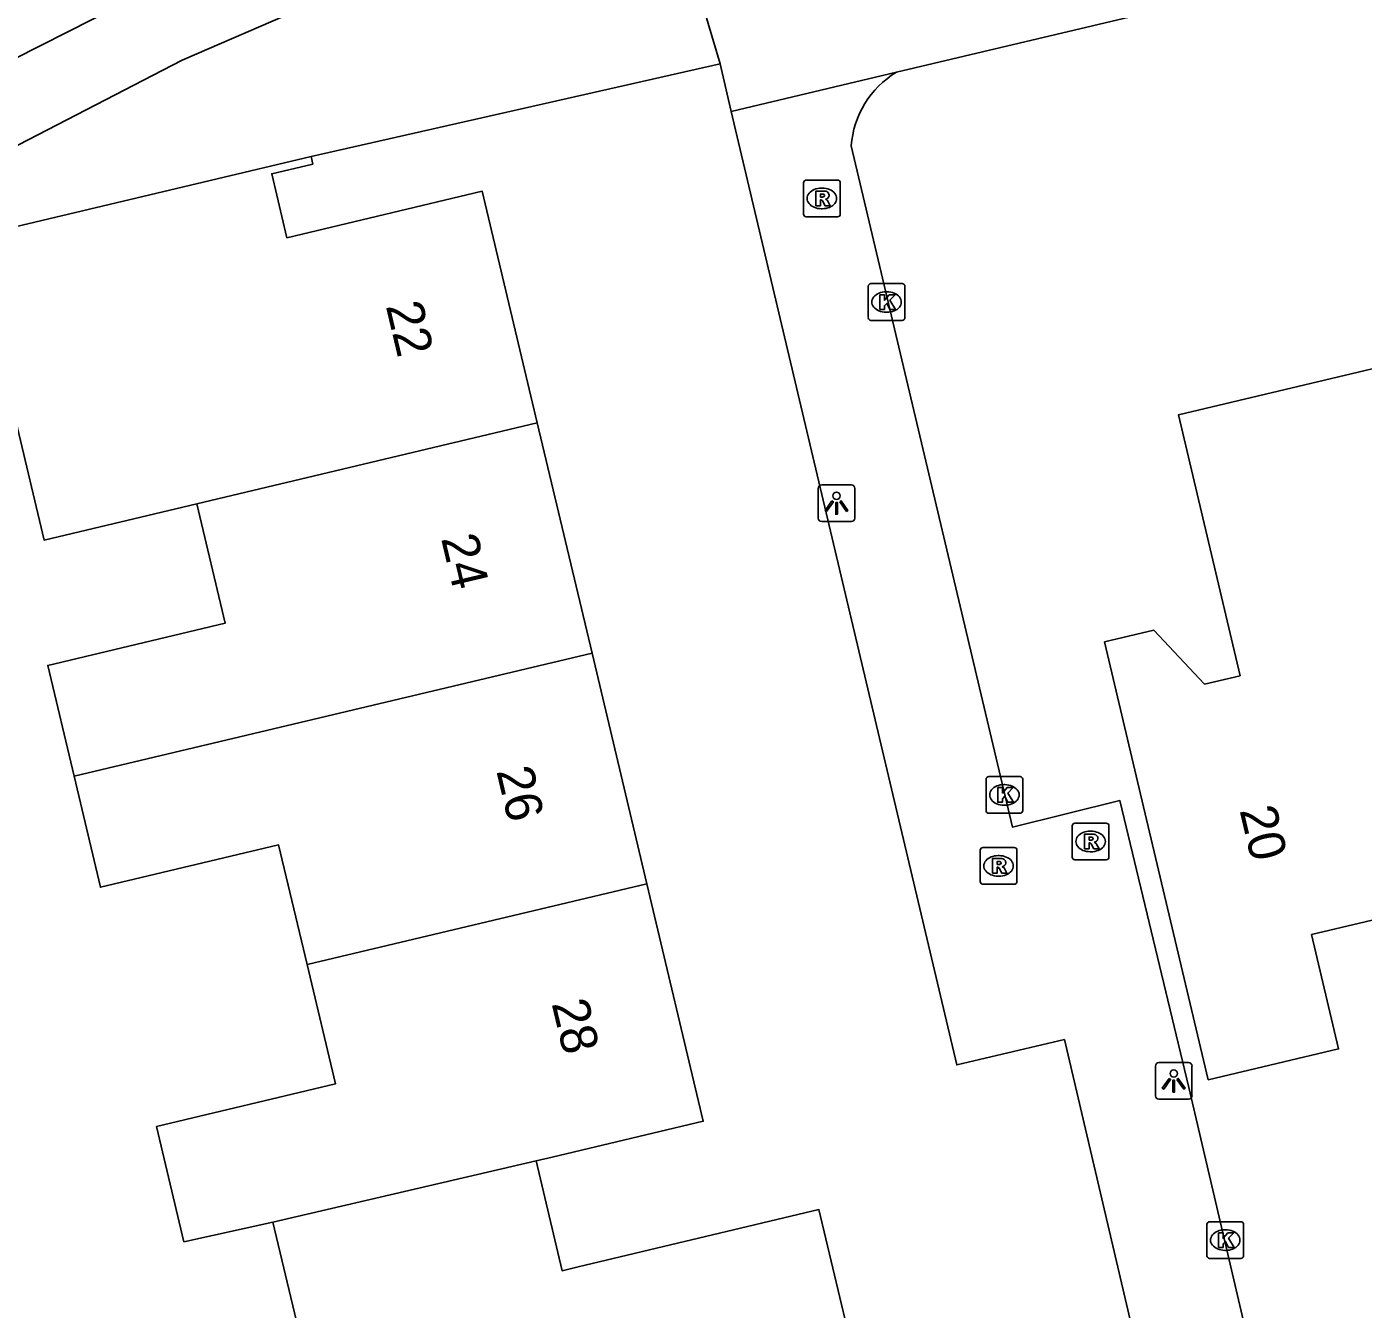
# Model space of a CAD drawing. Extents: x 157663 to 158496, y 379212 to 380934.
# Drawn here: x 158249.21 to 158285.62, y 380856.87 to 380891.79 of the extents above; entities that cross this region are included whole.
import ezdxf

# ---------------------------------------------------------------- set-up
doc = ezdxf.new("R2010")
doc.units = 0
for name, color, linetype in [('IMGEO_Groenvoorziening', 7, 'Continuous'), ('IMGEO_Hek', 7, 'Continuous'), ('IMGEO_Kolk', 7, 'Continuous'), ('IMGEO_Lichtpunt', 7, 'Continuous'), ('IMGEO_Pand', 7, 'Continuous'), ('IMGEO_Pand_nummerreeks', 7, 'Continuous'), ('IMGEO_Rioolput', 7, 'Continuous'), ('IMGEO_Voetpad_open', 7, 'Continuous')]:
    doc.layers.add(name, color=color, linetype=linetype)

msp = doc.modelspace()

# ---------------------------------------------------------------- linework, layer by layer
at = {"layer": 'IMGEO_Groenvoorziening'}
msp.add_lwpolyline([(158256.958, 380888.253), (158268.099, 380890.778)], dxfattribs=at)
at = {"layer": 'IMGEO_Hek'}
for points in [[(158278.992, 380870.719), (158276.061, 380869.995)], [(158284.011, 380851.861), (158283.487, 380851.735), (158280.865, 380862.903)]]:
    msp.add_lwpolyline(points, dxfattribs=at)
at = {"layer": 'IMGEO_Kolk'}
for p, q in [((158272.134, 380883.866), (158272.134, 380884.718)), ((158272.209, 380884.792), (158273.061, 380884.792)), ((158272.622, 380884.572), (158272.647, 380884.572)), ((158273.135, 380884.718), (158273.135, 380883.866)), ((158272.645, 380884.012), (158272.62, 380884.012)), ((158273.061, 380883.792), (158272.209, 380883.792)), ((158275.344, 380870.446), (158275.344, 380871.298)), ((158275.419, 380871.372), (158276.271, 380871.372)), ((158275.832, 380871.152), (158275.857, 380871.152)), ((158276.345, 380871.298), (158276.345, 380870.446)), ((158276.271, 380870.372), (158275.419, 380870.372)), ((158275.855, 380870.592), (158275.83, 380870.592)), ((158281.359, 380858.325), (158281.359, 380859.177)), ((158281.434, 380859.251), (158282.286, 380859.251)), ((158282.36, 380859.177), (158282.36, 380858.325)), ((158281.847, 380859.031), (158281.872, 380859.031)), ((158281.87, 380858.471), (158281.845, 380858.471)), ((158282.286, 380858.251), (158281.434, 380858.251))]:
    msp.add_line(p, q, dxfattribs=at)
for points in [[(158272.134, 380883.866), (158272.134, 380884.718)], [(158272.209, 380884.792), (158273.061, 380884.792)], [(158273.135, 380884.718), (158273.135, 380883.866)], [(158272.455, 380884.492), (158272.578, 380884.492), (158272.578, 380884.341), (158272.708, 380884.492), (158272.872, 380884.492), (158272.726, 380884.341), (158272.879, 380884.092), (158272.727, 380884.092), (158272.642, 380884.256), (158272.578, 380884.189), (158272.578, 380884.092), (158272.455, 380884.092), (158272.455, 380884.492)], [(158273.061, 380883.792), (158272.209, 380883.792)], [(158275.344, 380870.446), (158275.344, 380871.298)], [(158275.419, 380871.372), (158276.271, 380871.372)], [(158276.345, 380871.298), (158276.345, 380870.446)], [(158275.665, 380871.072), (158275.788, 380871.072), (158275.788, 380870.921), (158275.918, 380871.072), (158276.082, 380871.072), (158275.936, 380870.921), (158276.089, 380870.672), (158275.937, 380870.672), (158275.852, 380870.836), (158275.788, 380870.769), (158275.788, 380870.672), (158275.665, 380870.672), (158275.665, 380871.072)], [(158276.271, 380870.372), (158275.419, 380870.372)], [(158281.359, 380858.325), (158281.359, 380859.177)], [(158281.434, 380859.251), (158282.286, 380859.251)], [(158282.36, 380859.177), (158282.36, 380858.325)], [(158281.68, 380858.951), (158281.803, 380858.951), (158281.803, 380858.8), (158281.933, 380858.951), (158282.097, 380858.951), (158281.951, 380858.8), (158282.104, 380858.551), (158281.952, 380858.551), (158281.867, 380858.715), (158281.803, 380858.648), (158281.803, 380858.551), (158281.68, 380858.551), (158281.68, 380858.951)], [(158282.286, 380858.251), (158281.434, 380858.251)]]:
    msp.add_lwpolyline(points, dxfattribs=at)
for centre, start, end in [((158272.211, 380884.716), 91.552, 178.448), ((158272.211, 380884.716), 91.552, 178.448), ((158273.059, 380884.716), 1.552, 88.448), ((158273.059, 380884.716), 1.552, 88.448), ((158272.211, 380883.868), 181.552, 268.448), ((158272.211, 380883.868), 181.552, 268.448), ((158273.059, 380883.868), 271.552, 358.448), ((158273.059, 380883.868), 271.552, 358.448), ((158275.421, 380871.296), 91.552, 178.448), ((158275.421, 380871.296), 91.552, 178.448), ((158276.269, 380871.296), 1.552, 88.448), ((158276.269, 380871.296), 1.552, 88.448), ((158275.421, 380870.448), 181.552, 268.448), ((158275.421, 380870.448), 181.552, 268.448), ((158276.269, 380870.448), 271.552, 358.448), ((158276.269, 380870.448), 271.552, 358.448), ((158281.436, 380859.175), 91.552, 178.448), ((158281.436, 380859.175), 91.552, 178.448), ((158282.284, 380859.175), 1.552, 88.448), ((158282.284, 380859.175), 1.552, 88.448), ((158281.436, 380858.327), 181.552, 268.448), ((158281.436, 380858.327), 181.552, 268.448), ((158282.284, 380858.327), 271.552, 358.448), ((158282.284, 380858.327), 271.552, 358.448)]:
    msp.add_arc(centre, 0.0765, start, end, dxfattribs=at)
for centre, major_axis, ratio, start_param, end_param in [((158272.621, 380884.292), (-0.387, 0.002), 0.722429, 4.712389, 7.853982), ((158272.646, 380884.292), (-0.39, 0.002), 0.717154, 1.570796, 4.712389), ((158275.831, 380870.872), (-0.387, 0.002), 0.722429, 4.712389, 7.853982), ((158275.856, 380870.872), (-0.39, 0.002), 0.717154, 1.570796, 4.712389), ((158281.846, 380858.751), (-0.387, 0.002), 0.722429, 4.712389, 7.853982), ((158281.871, 380858.751), (-0.39, 0.002), 0.717154, 1.570796, 4.712389)]:
    msp.add_ellipse(centre, major_axis=major_axis, ratio=ratio, start_param=start_param, end_param=end_param, dxfattribs=at)
at = {"layer": 'IMGEO_Lichtpunt'}
for p, q in [((158270.773, 380879.218), (158270.773, 380878.411)), ((158270.773, 380879.218), (158270.773, 380878.411)), ((158271.675, 380879.313), (158270.867, 380879.313)), ((158271.675, 380879.313), (158270.867, 380879.313)), ((158271.769, 380878.411), (158271.769, 380879.218)), ((158271.769, 380878.411), (158271.769, 380879.218)), ((158270.867, 380878.317), (158271.675, 380878.317)), ((158270.867, 380878.317), (158271.675, 380878.317)), ((158279.958, 380863.489), (158279.958, 380862.682)), ((158279.958, 380863.489), (158279.958, 380862.682)), ((158280.86, 380863.584), (158280.052, 380863.584)), ((158280.86, 380863.584), (158280.052, 380863.584)), ((158280.954, 380862.682), (158280.954, 380863.489)), ((158280.954, 380862.682), (158280.954, 380863.489)), ((158280.052, 380862.588), (158280.86, 380862.588)), ((158280.052, 380862.588), (158280.86, 380862.588))]:
    msp.add_line(p, q, dxfattribs=at)
for points in [[(158271.147, 380878.882), (158271.186, 380878.854), (158270.998, 380878.592), (158270.96, 380878.619), (158271.147, 380878.882)], [(158271.249, 380878.834), (158271.296, 380878.834), (158271.296, 380878.512), (158271.249, 380878.512), (158271.249, 380878.834)], [(158271.359, 380878.854), (158271.397, 380878.881), (158271.584, 380878.619), (158271.545, 380878.591), (158271.359, 380878.854)], [(158280.332, 380863.153), (158280.371, 380863.125), (158280.183, 380862.863), (158280.145, 380862.89), (158280.332, 380863.153)], [(158280.434, 380863.105), (158280.481, 380863.105), (158280.481, 380862.783), (158280.434, 380862.783), (158280.434, 380863.105)], [(158280.544, 380863.125), (158280.582, 380863.152), (158280.769, 380862.89), (158280.73, 380862.862), (158280.544, 380863.125)]]:
    msp.add_lwpolyline(points, dxfattribs=at)
for centre in [(158271.272, 380879.016), (158280.457, 380863.287)]:
    msp.add_circle(centre, 0.0994, dxfattribs=at)
for centre, start, end in [((158270.867, 380879.218), 90, 180), ((158270.867, 380879.218), 90, 180), ((158271.675, 380879.218), 0, 90), ((158271.675, 380879.218), 0, 90), ((158270.867, 380878.411), 180, 270), ((158270.867, 380878.411), 180, 270), ((158271.675, 380878.411), 270, 0), ((158271.675, 380878.411), 270, 360), ((158280.052, 380863.489), 90, 180), ((158280.052, 380863.489), 90, 180), ((158280.86, 380863.489), 0, 90), ((158280.86, 380863.489), 0, 90), ((158280.052, 380862.682), 180, 270), ((158280.052, 380862.682), 180, 270), ((158280.86, 380862.682), 270, 0), ((158280.86, 380862.682), 270, 360)]:
    msp.add_arc(centre, 0.0946, start, end, dxfattribs=at)
at = {"layer": 'IMGEO_Pand'}
for points in [[(158247.97, 380886.122), (158256.958, 380888.253)], [(158256.958, 380888.253), (158257.007, 380888.049), (158255.888, 380887.783), (158256.301, 380886.042), (158261.622, 380887.306), (158263.12, 380881.005)], [(158253.848, 380878.8), (158249.688, 380877.811), (158248.916, 380881.059), (158248.302, 380880.913), (158247.576, 380883.967), (158248.433, 380884.171), (158247.97, 380886.122)], [(158289.154, 380873.372), (158285.979, 380872.621), (158287.129, 380867.76), (158284.21, 380867.07), (158284.947, 380863.957), (158281.395, 380863.116), (158279.555, 380870.892), (158278.574, 380875.036), (158279.917, 380875.354), (158281.293, 380873.889), (158282.266, 380874.118), (158280.587, 380881.222), (158286.935, 380882.723)], [(158253.848, 380878.8), (158263.12, 380881.005)], [(158263.12, 380881.005), (158264.612, 380874.733)], [(158250.504, 380871.378), (158249.786, 380874.399), (158254.621, 380875.549), (158253.848, 380878.8)], [(158264.612, 380874.733), (158250.504, 380871.378)], [(158264.612, 380874.733), (158266.104, 380868.455)], [(158256.85, 380866.255), (158256.076, 380869.511), (158251.222, 380868.357), (158250.504, 380871.378)], [(158266.104, 380868.455), (158256.85, 380866.255)], [(158266.104, 380868.455), (158267.642, 380861.988), (158263.528, 380861.01), (158263.087, 380860.905)], [(158255.921, 380859.242), (158253.496, 380858.704), (158252.75, 380861.843), (158257.624, 380863.002), (158256.85, 380866.255)], [(158255.921, 380859.242), (158263.087, 380860.905)], [(158263.087, 380860.905), (158263.797, 380857.918), (158264.237, 380858.023), (158270.794, 380859.582), (158272.313, 380853.194)], [(158263.027, 380850.988), (158262.262, 380854.204), (158257.394, 380853.046), (158255.921, 380859.242)]]:
    msp.add_lwpolyline(points, dxfattribs=at)
at = {"layer": 'IMGEO_Rioolput'}
for p, q in [((158270.372, 380886.686), (158270.372, 380887.538)), ((158270.447, 380887.612), (158271.299, 380887.612)), ((158271.373, 380887.538), (158271.373, 380886.686)), ((158270.86, 380887.392), (158270.885, 380887.392)), ((158270.883, 380886.832), (158270.858, 380886.832)), ((158271.299, 380886.612), (158270.447, 380886.612)), ((158277.692, 380869.178), (158277.692, 380870.03)), ((158277.767, 380870.104), (158278.619, 380870.104)), ((158278.693, 380870.03), (158278.693, 380869.178)), ((158278.18, 380869.884), (158278.205, 380869.884)), ((158275.185, 380868.514), (158275.185, 380869.366)), ((158275.26, 380869.44), (158276.112, 380869.44)), ((158276.186, 380869.366), (158276.186, 380868.514)), ((158278.203, 380869.324), (158278.178, 380869.324)), ((158275.673, 380869.22), (158275.698, 380869.22)), ((158278.619, 380869.104), (158277.767, 380869.104)), ((158275.696, 380868.66), (158275.671, 380868.66)), ((158276.112, 380868.44), (158275.26, 380868.44))]:
    msp.add_line(p, q, dxfattribs=at)
for points in [[(158270.372, 380886.686), (158270.372, 380887.538)], [(158270.447, 380887.612), (158271.299, 380887.612)], [(158271.373, 380887.538), (158271.373, 380886.686)], [(158270.961, 380887.31), (158270.709, 380887.312), (158270.709, 380886.912)], [(158270.887, 380887.231), (158270.833, 380887.231), (158270.833, 380887.15)], [(158270.833, 380887.15), (158270.885, 380887.15)], [(158270.709, 380886.912), (158270.833, 380886.912), (158270.833, 380887.074), (158270.844, 380887.074)], [(158270.891, 380887.045), (158270.962, 380886.912), (158271.102, 380886.912), (158271.037, 380887.038)], [(158271.299, 380886.612), (158270.447, 380886.612)], [(158277.692, 380869.178), (158277.692, 380870.03)], [(158277.767, 380870.104), (158278.619, 380870.104)], [(158278.693, 380870.03), (158278.693, 380869.178)], [(158278.281, 380869.802), (158278.029, 380869.804), (158278.029, 380869.404)], [(158278.207, 380869.723), (158278.153, 380869.723), (158278.153, 380869.642)], [(158278.153, 380869.642), (158278.205, 380869.642)], [(158275.185, 380868.514), (158275.185, 380869.366)], [(158275.26, 380869.44), (158276.112, 380869.44)], [(158276.186, 380869.366), (158276.186, 380868.514)], [(158278.029, 380869.404), (158278.153, 380869.404), (158278.153, 380869.566), (158278.164, 380869.566)], [(158278.211, 380869.537), (158278.282, 380869.404), (158278.422, 380869.404), (158278.357, 380869.53)], [(158275.774, 380869.138), (158275.522, 380869.14), (158275.522, 380868.74)], [(158275.522, 380868.74), (158275.646, 380868.74), (158275.646, 380868.902), (158275.657, 380868.902)], [(158275.7, 380869.059), (158275.646, 380869.059), (158275.646, 380868.978)], [(158275.646, 380868.978), (158275.698, 380868.978)], [(158278.619, 380869.104), (158277.767, 380869.104)], [(158275.704, 380868.873), (158275.775, 380868.74), (158275.915, 380868.74), (158275.85, 380868.866)], [(158276.112, 380868.44), (158275.26, 380868.44)]]:
    msp.add_lwpolyline(points, dxfattribs=at)
for centre, radius, start, end in [((158270.449, 380887.536), 0.0765, 91.552, 178.448), ((158270.449, 380887.536), 0.0765, 91.552, 178.448), ((158271.297, 380887.536), 0.0765, 1.552, 88.448), ((158271.297, 380887.536), 0.0765, 1.552, 88.448), ((158270.869, 380887.339), 0.19, 274.7715, 282.9687), ((158270.893, 380887.135), 0.0964, 77.0061, 93.1865), ((158270.907, 380887.192), 0.0378, 276.6634, 79.6772), ((158270.96, 380887.2), 0.109, 350.3612, 89.416), ((158270.958, 380887.2), 0.112, 277.5842, 350.9817), ((158270.843, 380887.021), 0.0533, 26.0293, 88.6989), ((158270.942, 380886.985), 0.108, 29.5134, 73.7905), ((158270.449, 380886.688), 0.0765, 181.552, 268.448), ((158270.449, 380886.688), 0.0765, 181.552, 268.448), ((158271.297, 380886.688), 0.0765, 271.552, 358.448), ((158271.297, 380886.688), 0.0765, 271.552, 358.448), ((158277.769, 380870.028), 0.0765, 91.552, 178.448), ((158277.769, 380870.028), 0.0765, 91.552, 178.448), ((158278.617, 380870.028), 0.0765, 1.552, 88.448), ((158278.617, 380870.028), 0.0765, 1.552, 88.448), ((158278.189, 380869.831), 0.19, 274.7715, 282.9687), ((158278.213, 380869.627), 0.0964, 77.0061, 93.1865), ((158278.227, 380869.684), 0.0378, 276.6634, 79.6772), ((158278.28, 380869.692), 0.109, 350.3612, 89.416), ((158278.278, 380869.692), 0.112, 277.5842, 350.9817), ((158275.262, 380869.364), 0.0765, 91.552, 178.448), ((158275.262, 380869.364), 0.0765, 91.552, 178.448), ((158276.11, 380869.364), 0.0765, 1.552, 88.448), ((158276.11, 380869.364), 0.0765, 1.552, 88.448), ((158278.163, 380869.513), 0.0533, 26.0293, 88.6989), ((158278.262, 380869.477), 0.108, 29.5134, 73.7905), ((158275.656, 380868.849), 0.0533, 26.0293, 88.6989), ((158275.682, 380869.167), 0.19, 274.7715, 282.9687), ((158275.706, 380868.963), 0.0964, 77.0061, 93.1865), ((158275.72, 380869.02), 0.0378, 276.6634, 79.6772), ((158275.773, 380869.028), 0.109, 350.3612, 89.416), ((158275.771, 380869.028), 0.112, 277.5842, 350.9817), ((158275.755, 380868.813), 0.108, 29.5134, 73.7905), ((158277.769, 380869.18), 0.0765, 181.552, 268.448), ((158277.769, 380869.18), 0.0765, 181.552, 268.448), ((158278.617, 380869.18), 0.0765, 271.552, 358.448), ((158278.617, 380869.18), 0.0765, 271.552, 358.448), ((158275.262, 380868.516), 0.0765, 181.552, 268.448), ((158275.262, 380868.516), 0.0765, 181.552, 268.448), ((158276.11, 380868.516), 0.0765, 271.552, 358.448), ((158276.11, 380868.516), 0.0765, 271.552, 358.448)]:
    msp.add_arc(centre, radius, start, end, dxfattribs=at)
for centre, major_axis, ratio, start_param, end_param in [((158270.859, 380887.112), (-0.387, 0.002), 0.722429, 4.712389, 7.853982), ((158270.884, 380887.112), (-0.39, 0.002), 0.717154, 1.570796, 4.712389), ((158278.179, 380869.604), (-0.387, 0.002), 0.722429, 4.712389, 7.853982), ((158278.204, 380869.604), (-0.39, 0.002), 0.717154, 1.570796, 4.712389), ((158275.672, 380868.94), (-0.387, 0.002), 0.722429, 4.712389, 7.853982), ((158275.697, 380868.94), (-0.39, 0.002), 0.717154, 1.570796, 4.712389)]:
    msp.add_ellipse(centre, major_axis=major_axis, ratio=ratio, start_param=start_param, end_param=end_param, dxfattribs=at)
at = {"layer": 'IMGEO_Voetpad_open'}
for points in [[(158338.808, 380906.132), (158329.517, 380903.935), (158272.901, 380890.549)], [(158165.296, 380869.194), (158168.609, 380869.132), (158171.914, 380869.367), (158175.184, 380869.895), (158175.796, 380870.028), (158198.003, 380875.375), (158230.074, 380882.921), (158233.565, 380883.858), (158235.501, 380884.527), (158238.669, 380885.752), (158241.715, 380887.254), (158242.343, 380887.608), (158251.028, 380892.001), (158253.448, 380893.203), (158256.213, 380894.388), (158260.568, 380895.884), (158269.34, 380898.007)], [(158268.099, 380890.778), (158267.344, 380893.317), (158266.703, 380894.353), (158266.576, 380894.456), (158266.439, 380894.548), (158266.296, 380894.627), (158266.145, 380894.692), (158265.99, 380894.744), (158265.83, 380894.782), (158265.668, 380894.806), (158265.504, 380894.815), (158265.34, 380894.809), (158265.178, 380894.789), (158265.077, 380894.769), (158260.766, 380893.662), (158256.936, 380892.387), (158253.447, 380890.878), (158244.278, 380886.139), (158242.731, 380885.244), (158240.021, 380883.923), (158237.204, 380882.85), (158231.096, 380881.082), (158178.582, 380868.481)], [(158268.099, 380890.778), (158268.406, 380889.479)], [(158268.406, 380889.479), (158272.901, 380890.549)], [(158268.406, 380889.479), (158274.546, 380863.519), (158277.477, 380864.209), (158282.851, 380841.317), (158281.675, 380841.04)], [(158271.67, 380888.542), (158276.061, 380869.995), (158278.992, 380870.719), (158280.865, 380862.903), (158283.487, 380851.735), (158284.011, 380851.861), (158287.022, 380852.583)]]:
    msp.add_lwpolyline(points, dxfattribs=at)
msp.add_arc((158274.231, 380888.352), 2.568, 121.1914, 175.7626, dxfattribs=at)

# ---------------------------------------------------------------- texts
at = {"layer": 'IMGEO_Pand_nummerreeks'}
for s, rotation, p in [('22', 283.3752, (158258.991, 380884.188)), ('24', 283.3752, (158260.497, 380877.857)), ('26', 283.3752, (158262.002, 380871.527)), ('20', 283.3147, (158282.247, 380870.458)), ('28', 283.3752, (158263.508, 380865.195))]:
    msp.add_text(s, height=1, rotation=rotation, dxfattribs=at).set_placement(p)

doc.saveas('drawing.dxf')
